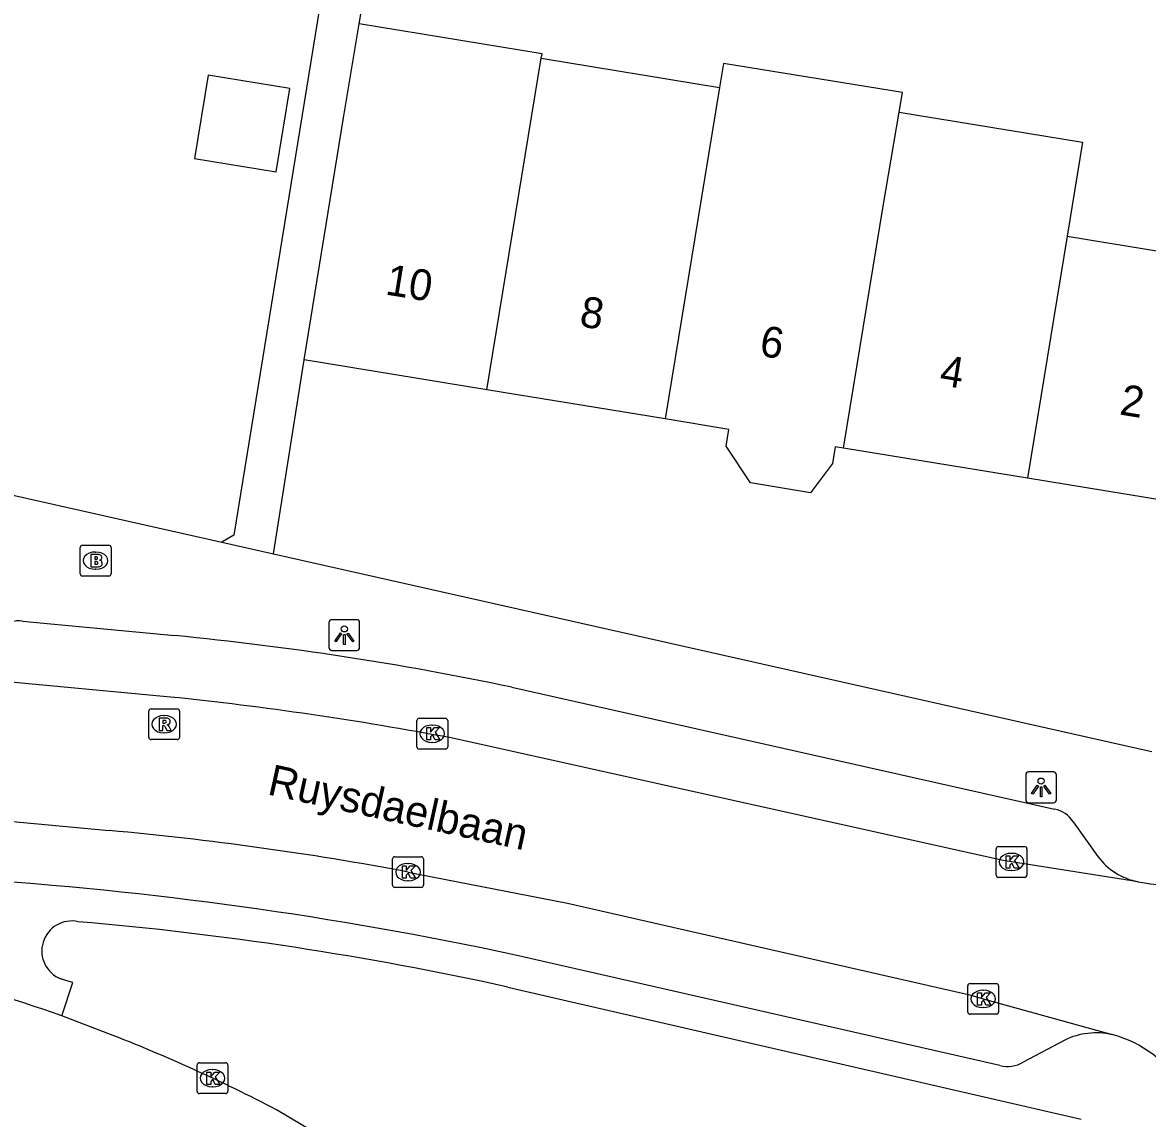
# Model space of a CAD drawing. Extents: x 163010 to 163853, y 382793 to 383982.
# Drawn here: x 163217.64 to 163254.14, y 383042.6 to 383078.16 of the extents above; entities that cross this region are included whole.
import ezdxf

# ---------------------------------------------------------------- set-up
doc = ezdxf.new("R2010")
doc.units = 0
for name, color, linetype in [('IMGEO_Brandkraan', 7, 'Continuous'), ('IMGEO_Kolk', 7, 'Continuous'), ('IMGEO_Lichtpunt', 7, 'Continuous'), ('IMGEO_Openbare_ruimte_label', 7, 'Continuous'), ('IMGEO_Pand', 7, 'Continuous'), ('IMGEO_Pand_nummerreeks', 7, 'Continuous'), ('IMGEO_Rijbaan_lokaal_open', 7, 'Continuous'), ('IMGEO_Rioolput', 7, 'Continuous'), ('IMGEO_Voetpad_open', 7, 'Continuous')]:
    doc.layers.add(name, color=color, linetype=linetype)

msp = doc.modelspace()

# ---------------------------------------------------------------- linework, layer by layer
at = {"layer": 'IMGEO_Brandkraan'}
for p, q in [((163219.508, 383060.272), (163219.508, 383061.124)), ((163219.583, 383061.198), (163220.435, 383061.198)), ((163220.509, 383061.124), (163220.509, 383060.272)), ((163219.996, 383060.978), (163220.021, 383060.978)), ((163220.019, 383060.418), (163219.994, 383060.418)), ((163220.435, 383060.198), (163219.583, 383060.198))]:
    msp.add_line(p, q, dxfattribs=at)
for points in [[(163219.508, 383060.272), (163219.508, 383061.124)], [(163219.583, 383061.198), (163220.435, 383061.198)], [(163220.509, 383061.124), (163220.509, 383060.272)], [(163219.856, 383060.898), (163219.856, 383060.498), (163220.069, 383060.498)], [(163220.087, 383060.898), (163219.856, 383060.898)], [(163220.035, 383060.817), (163219.981, 383060.817), (163219.981, 383060.741)], [(163219.981, 383060.741), (163220.034, 383060.741)], [(163220.043, 383060.665), (163219.981, 383060.665), (163219.981, 383060.584)], [(163219.981, 383060.584), (163220.043, 383060.584)], [(163220.435, 383060.198), (163219.583, 383060.198)]]:
    msp.add_lwpolyline(points, dxfattribs=at)
for centre, radius, start, end in [((163219.585, 383061.122), 0.0765, 91.552, 178.448), ((163219.585, 383061.122), 0.0765, 91.552, 178.448), ((163220.433, 383061.122), 0.0765, 1.552, 88.448), ((163220.433, 383061.122), 0.0765, 1.552, 88.448), ((163220.036, 383060.779), 0.0379, 267.8285, 90.9355), ((163220.044, 383060.624), 0.0404, 269.8759, 90.5077), ((163220.091, 383060.753), 0.145, 59.4692, 91.5367), ((163220.116, 383060.8), 0.0922, 285.5137, 58.1501), ((163220.121, 383060.608), 0.105, 301.3115, 78.989), ((163219.585, 383060.274), 0.0765, 181.552, 268.448), ((163219.585, 383060.274), 0.0765, 181.552, 268.448), ((163220.075, 383060.749), 0.251, 268.6676, 293.5347), ((163220.433, 383060.274), 0.0765, 271.552, 358.448), ((163220.433, 383060.274), 0.0765, 271.552, 358.448)]:
    msp.add_arc(centre, radius, start, end, dxfattribs=at)
for centre, major_axis, ratio, start_param, end_param in [((163219.995, 383060.698), (-0.387, 0.002), 0.722429, 4.712389, 7.853982), ((163220.02, 383060.698), (-0.39, 0.002), 0.717154, 1.570796, 4.712389)]:
    msp.add_ellipse(centre, major_axis=major_axis, ratio=ratio, start_param=start_param, end_param=end_param, dxfattribs=at)
at = {"layer": 'IMGEO_Kolk'}
for p, q in [((163230.506, 383055.582), (163231.358, 383055.582)), ((163230.431, 383054.656), (163230.431, 383055.508)), ((163230.919, 383055.362), (163230.944, 383055.362)), ((163231.432, 383055.508), (163231.432, 383054.656)), ((163230.942, 383054.802), (163230.917, 383054.802)), ((163231.358, 383054.582), (163230.506, 383054.582)), ((163249.227, 383050.496), (163249.227, 383051.348)), ((163249.302, 383051.422), (163250.154, 383051.422)), ((163249.715, 383051.202), (163249.74, 383051.202)), ((163250.228, 383051.348), (163250.228, 383050.496)), ((163229.646, 383050.167), (163229.646, 383051.019)), ((163229.721, 383051.093), (163230.573, 383051.093)), ((163230.134, 383050.873), (163230.159, 383050.873)), ((163230.647, 383051.019), (163230.647, 383050.167)), ((163250.154, 383050.422), (163249.302, 383050.422)), ((163249.738, 383050.642), (163249.713, 383050.642)), ((163230.573, 383050.093), (163229.721, 383050.093)), ((163230.157, 383050.313), (163230.132, 383050.313)), ((163248.307, 383046.053), (163248.307, 383046.905)), ((163248.382, 383046.979), (163249.234, 383046.979)), ((163249.308, 383046.905), (163249.308, 383046.053)), ((163248.795, 383046.759), (163248.82, 383046.759)), ((163248.818, 383046.199), (163248.793, 383046.199)), ((163249.234, 383045.979), (163248.382, 383045.979)), ((163223.3, 383043.481), (163223.3, 383044.333)), ((163223.375, 383044.407), (163224.227, 383044.407)), ((163224.301, 383044.333), (163224.301, 383043.481)), ((163223.788, 383044.187), (163223.813, 383044.187)), ((163223.811, 383043.627), (163223.786, 383043.627)), ((163224.227, 383043.407), (163223.375, 383043.407))]:
    msp.add_line(p, q, dxfattribs=at)
for points in [[(163230.506, 383055.582), (163231.358, 383055.582)], [(163230.431, 383054.656), (163230.431, 383055.508)], [(163230.752, 383055.282), (163230.875, 383055.282), (163230.875, 383055.131), (163231.005, 383055.282), (163231.169, 383055.282), (163231.023, 383055.131), (163231.176, 383054.882), (163231.024, 383054.882), (163230.939, 383055.046), (163230.875, 383054.979), (163230.875, 383054.882), (163230.752, 383054.882), (163230.752, 383055.282)], [(163231.432, 383055.508), (163231.432, 383054.656)], [(163231.358, 383054.582), (163230.506, 383054.582)], [(163249.227, 383050.496), (163249.227, 383051.348)], [(163249.302, 383051.422), (163250.154, 383051.422)], [(163250.228, 383051.348), (163250.228, 383050.496)], [(163229.646, 383050.167), (163229.646, 383051.019)], [(163229.721, 383051.093), (163230.573, 383051.093)], [(163229.967, 383050.793), (163230.09, 383050.793), (163230.09, 383050.642), (163230.22, 383050.793), (163230.384, 383050.793), (163230.238, 383050.642), (163230.391, 383050.393), (163230.239, 383050.393), (163230.154, 383050.557), (163230.09, 383050.49), (163230.09, 383050.393), (163229.967, 383050.393), (163229.967, 383050.793)], [(163230.647, 383051.019), (163230.647, 383050.167)], [(163249.548, 383051.122), (163249.671, 383051.122), (163249.671, 383050.971), (163249.801, 383051.122), (163249.965, 383051.122), (163249.819, 383050.971), (163249.972, 383050.722), (163249.82, 383050.722), (163249.735, 383050.886), (163249.671, 383050.819), (163249.671, 383050.722), (163249.548, 383050.722), (163249.548, 383051.122)], [(163250.154, 383050.422), (163249.302, 383050.422)], [(163230.573, 383050.093), (163229.721, 383050.093)], [(163248.307, 383046.053), (163248.307, 383046.905)], [(163248.382, 383046.979), (163249.234, 383046.979)], [(163249.308, 383046.905), (163249.308, 383046.053)], [(163248.628, 383046.679), (163248.751, 383046.679), (163248.751, 383046.528), (163248.881, 383046.679), (163249.045, 383046.679), (163248.899, 383046.528), (163249.052, 383046.279), (163248.9, 383046.279), (163248.815, 383046.443), (163248.751, 383046.376), (163248.751, 383046.279), (163248.628, 383046.279), (163248.628, 383046.679)], [(163249.234, 383045.979), (163248.382, 383045.979)], [(163223.3, 383043.481), (163223.3, 383044.333)], [(163223.375, 383044.407), (163224.227, 383044.407)], [(163224.301, 383044.333), (163224.301, 383043.481)], [(163223.621, 383044.107), (163223.744, 383044.107), (163223.744, 383043.956), (163223.874, 383044.107), (163224.038, 383044.107), (163223.892, 383043.956), (163224.045, 383043.707), (163223.893, 383043.707), (163223.808, 383043.871), (163223.744, 383043.804), (163223.744, 383043.707), (163223.621, 383043.707), (163223.621, 383044.107)], [(163224.227, 383043.407), (163223.375, 383043.407)]]:
    msp.add_lwpolyline(points, dxfattribs=at)
for centre, start, end in [((163230.508, 383055.506), 91.552, 178.448), ((163230.508, 383055.506), 91.552, 178.448), ((163231.356, 383055.506), 1.552, 88.448), ((163231.356, 383055.506), 1.552, 88.448), ((163230.508, 383054.658), 181.552, 268.448), ((163230.508, 383054.658), 181.552, 268.448), ((163231.356, 383054.658), 271.552, 358.448), ((163231.356, 383054.658), 271.552, 358.448), ((163249.304, 383051.346), 91.552, 178.448), ((163249.304, 383051.346), 91.552, 178.448), ((163250.152, 383051.346), 1.552, 88.448), ((163250.152, 383051.346), 1.552, 88.448), ((163229.723, 383051.017), 91.552, 178.448), ((163229.723, 383051.017), 91.552, 178.448), ((163230.571, 383051.017), 1.552, 88.448), ((163230.571, 383051.017), 1.552, 88.448), ((163249.304, 383050.498), 181.552, 268.448), ((163249.304, 383050.498), 181.552, 268.448), ((163250.152, 383050.498), 271.552, 358.448), ((163250.152, 383050.498), 271.552, 358.448), ((163229.723, 383050.169), 181.552, 268.448), ((163229.723, 383050.169), 181.552, 268.448), ((163230.571, 383050.169), 271.552, 358.448), ((163230.571, 383050.169), 271.552, 358.448), ((163248.384, 383046.903), 91.552, 178.448), ((163248.384, 383046.903), 91.552, 178.448), ((163249.232, 383046.903), 1.552, 88.448), ((163249.232, 383046.903), 1.552, 88.448), ((163248.384, 383046.055), 181.552, 268.448), ((163248.384, 383046.055), 181.552, 268.448), ((163249.232, 383046.055), 271.552, 358.448), ((163249.232, 383046.055), 271.552, 358.448), ((163223.377, 383044.331), 91.552, 178.448), ((163223.377, 383044.331), 91.552, 178.448), ((163224.225, 383044.331), 1.552, 88.448), ((163224.225, 383044.331), 1.552, 88.448), ((163223.377, 383043.483), 181.552, 268.448), ((163223.377, 383043.483), 181.552, 268.448), ((163224.225, 383043.483), 271.552, 358.448), ((163224.225, 383043.483), 271.552, 358.448)]:
    msp.add_arc(centre, 0.0765, start, end, dxfattribs=at)
for centre, major_axis, ratio, start_param, end_param in [((163230.918, 383055.082), (-0.387, 0.002), 0.722429, 4.712389, 7.853982), ((163230.943, 383055.082), (-0.39, 0.002), 0.717154, 1.570796, 4.712389), ((163249.714, 383050.922), (-0.387, 0.002), 0.722429, 4.712389, 7.853982), ((163249.739, 383050.922), (-0.39, 0.002), 0.717154, 1.570796, 4.712389), ((163230.133, 383050.593), (-0.387, 0.002), 0.722429, 4.712389, 7.853982), ((163230.158, 383050.593), (-0.39, 0.002), 0.717154, 1.570796, 4.712389), ((163248.794, 383046.479), (-0.387, 0.002), 0.722429, 4.712389, 7.853982), ((163248.819, 383046.479), (-0.39, 0.002), 0.717154, 1.570796, 4.712389), ((163223.787, 383043.907), (-0.387, 0.002), 0.722429, 4.712389, 7.853982), ((163223.812, 383043.907), (-0.39, 0.002), 0.717154, 1.570796, 4.712389)]:
    msp.add_ellipse(centre, major_axis=major_axis, ratio=ratio, start_param=start_param, end_param=end_param, dxfattribs=at)
at = {"layer": 'IMGEO_Lichtpunt'}
for p, q in [((163227.579, 383058.687), (163227.579, 383057.88)), ((163227.579, 383058.687), (163227.579, 383057.88)), ((163228.481, 383058.782), (163227.673, 383058.782)), ((163228.481, 383058.782), (163227.673, 383058.782)), ((163228.575, 383057.88), (163228.575, 383058.687)), ((163228.575, 383057.88), (163228.575, 383058.687)), ((163227.673, 383057.786), (163228.481, 383057.786)), ((163227.673, 383057.786), (163228.481, 383057.786)), ((163250.188, 383053.746), (163250.188, 383052.939)), ((163250.188, 383053.746), (163250.188, 383052.939)), ((163251.09, 383053.841), (163250.282, 383053.841)), ((163251.09, 383053.841), (163250.282, 383053.841)), ((163251.184, 383052.939), (163251.184, 383053.746)), ((163251.184, 383052.939), (163251.184, 383053.746)), ((163250.282, 383052.845), (163251.09, 383052.845)), ((163250.282, 383052.845), (163251.09, 383052.845))]:
    msp.add_line(p, q, dxfattribs=at)
for points in [[(163227.953, 383058.351), (163227.992, 383058.323), (163227.804, 383058.061), (163227.766, 383058.088), (163227.953, 383058.351)], [(163228.055, 383058.303), (163228.102, 383058.303), (163228.102, 383057.981), (163228.055, 383057.981), (163228.055, 383058.303)], [(163228.165, 383058.323), (163228.203, 383058.35), (163228.39, 383058.088), (163228.351, 383058.06), (163228.165, 383058.323)], [(163250.562, 383053.41), (163250.601, 383053.382), (163250.413, 383053.12), (163250.375, 383053.147), (163250.562, 383053.41)], [(163250.664, 383053.362), (163250.711, 383053.362), (163250.711, 383053.04), (163250.664, 383053.04), (163250.664, 383053.362)], [(163250.774, 383053.382), (163250.812, 383053.409), (163250.999, 383053.147), (163250.96, 383053.119), (163250.774, 383053.382)]]:
    msp.add_lwpolyline(points, dxfattribs=at)
for centre in [(163228.078, 383058.485), (163250.687, 383053.544)]:
    msp.add_circle(centre, 0.0994, dxfattribs=at)
for centre, start, end in [((163227.673, 383058.687), 90, 180), ((163227.673, 383058.687), 90, 180), ((163228.481, 383058.687), 0, 90), ((163228.481, 383058.687), 0, 90), ((163227.673, 383057.88), 180, 270), ((163227.673, 383057.88), 180, 270), ((163228.481, 383057.88), 270, 0), ((163228.481, 383057.88), 270, 360), ((163250.282, 383053.746), 90, 180), ((163250.282, 383053.746), 90, 180), ((163251.09, 383053.746), 0, 90), ((163251.09, 383053.746), 0, 90), ((163250.282, 383052.939), 180, 270), ((163250.282, 383052.939), 180, 270), ((163251.09, 383052.939), 270, 0), ((163251.09, 383052.939), 270, 360)]:
    msp.add_arc(centre, 0.0946, start, end, dxfattribs=at)
at = {"layer": 'IMGEO_Pand'}
for points in [[(163226.772, 383067.211), (163228.057, 383075.066), (163228.556, 383078.117)], [(163234.469, 383076.996), (163234.494, 383077.146), (163228.556, 383078.117)], [(163232.704, 383066.241), (163234.469, 383076.996)], [(163234.469, 383076.996), (163240.254, 383076.051)], [(163246.082, 383075.252), (163246.189, 383075.883), (163240.382, 383076.832), (163240.254, 383076.051)], [(163223.216, 383073.743), (163225.865, 383073.31), (163226.307, 383076.012), (163223.658, 383076.445), (163223.216, 383073.743)], [(163240.254, 383076.051), (163239.778, 383073.15), (163238.489, 383065.295)], [(163244.274, 383064.35), (163245.563, 383072.204), (163246.082, 383075.252)], [(163246.082, 383075.252), (163252.03, 383074.28), (163251.531, 383071.228)], [(163251.531, 383071.228), (163250.247, 383063.373)], [(163251.531, 383071.228), (163257.275, 383070.289)], [(163232.704, 383066.241), (163226.772, 383067.211)], [(163238.489, 383065.295), (163232.704, 383066.241)], [(163244.274, 383064.35), (163244.01, 383064.393), (163243.921, 383063.85), (163243.209, 383062.903), (163241.255, 383063.222), (163240.467, 383064.415), (163240.556, 383064.957), (163238.489, 383065.295)], [(163250.247, 383063.373), (163244.274, 383064.35)], [(163255.991, 383062.434), (163250.247, 383063.373)]]:
    msp.add_lwpolyline(points, dxfattribs=at)
at = {"layer": 'IMGEO_Rijbaan_lokaal_open'}
for points in [[(163222.435, 383056.273), (163214.493, 383057.014), (163214.427, 383057.113)], [(163253.832, 383050.282), (163249.727, 383050.921), (163249.397, 383050.985), (163231.543, 383054.945)], [(163212.774, 383052.68), (163213.372, 383052.604), (163220.449, 383051.941)], [(163230.147, 383050.595), (163235.315, 383049.584), (163248.375, 383046.61), (163248.808, 383046.48), (163252.989, 383045.319)], [(163220.405, 383045.359), (163218.915, 383045.925)], [(163228.333, 383041.416), (163225.88, 383042.882)]]:
    msp.add_lwpolyline(points, dxfattribs=at)
for centre, radius, start, end in [((163210.919, 382945.392), 111.478, 79.33837, 84.07042), ((163254.731, 383054.183), 4.004, 257.0271, 351.2738), ((163211.356, 382950.817), 101.532, 79.33467, 84.86195), ((163204.774, 383006.475), 41.908, 70.2802, 77.4411), ((163200.381, 382993.811), 55.301, 62.5425, 68.7716), ((163252.005, 383041.59), 3.857, 348.8958, 75.2254)]:
    msp.add_arc(centre, radius, start, end, dxfattribs=at)
at = {"layer": 'IMGEO_Rioolput'}
for p, q in [((163221.807, 383055.89), (163222.659, 383055.89)), ((163221.732, 383054.964), (163221.732, 383055.816)), ((163222.22, 383055.67), (163222.245, 383055.67)), ((163222.733, 383055.816), (163222.733, 383054.964)), ((163222.659, 383054.89), (163221.807, 383054.89)), ((163222.243, 383055.11), (163222.218, 383055.11))]:
    msp.add_line(p, q, dxfattribs=at)
for points in [[(163221.807, 383055.89), (163222.659, 383055.89)], [(163221.732, 383054.964), (163221.732, 383055.816)], [(163222.321, 383055.588), (163222.069, 383055.59), (163222.069, 383055.19)], [(163222.733, 383055.816), (163222.733, 383054.964)], [(163222.069, 383055.19), (163222.193, 383055.19), (163222.193, 383055.352), (163222.204, 383055.352)], [(163222.247, 383055.509), (163222.193, 383055.509), (163222.193, 383055.428)], [(163222.193, 383055.428), (163222.245, 383055.428)], [(163222.251, 383055.323), (163222.322, 383055.19), (163222.462, 383055.19), (163222.397, 383055.316)], [(163222.659, 383054.89), (163221.807, 383054.89)]]:
    msp.add_lwpolyline(points, dxfattribs=at)
for centre, radius, start, end in [((163221.809, 383055.814), 0.0765, 91.552, 178.448), ((163221.809, 383055.814), 0.0765, 91.552, 178.448), ((163222.657, 383055.814), 0.0765, 1.552, 88.448), ((163222.657, 383055.814), 0.0765, 1.552, 88.448), ((163222.32, 383055.478), 0.109, 350.3612, 89.416), ((163222.203, 383055.299), 0.0533, 26.0293, 88.6989), ((163222.229, 383055.617), 0.19, 274.7715, 282.9687), ((163222.253, 383055.413), 0.0964, 77.0061, 93.1865), ((163222.267, 383055.47), 0.0378, 276.6634, 79.6772), ((163222.318, 383055.478), 0.112, 277.5842, 350.9817), ((163222.302, 383055.263), 0.108, 29.5134, 73.7905), ((163221.809, 383054.966), 0.0765, 181.552, 268.448), ((163221.809, 383054.966), 0.0765, 181.552, 268.448), ((163222.657, 383054.966), 0.0765, 271.552, 358.448), ((163222.657, 383054.966), 0.0765, 271.552, 358.448)]:
    msp.add_arc(centre, radius, start, end, dxfattribs=at)
for centre, major_axis, ratio, start_param, end_param in [((163222.219, 383055.39), (-0.387, 0.002), 0.722429, 4.712389, 7.853982), ((163222.244, 383055.39), (-0.39, 0.002), 0.717154, 1.570796, 4.712389)]:
    msp.add_ellipse(centre, major_axis=major_axis, ratio=ratio, start_param=start_param, end_param=end_param, dxfattribs=at)
at = {"layer": 'IMGEO_Voetpad_open'}
for points in [[(163231.133, 383102.385), (163224.491, 383061.52), (163224.107, 383061.294)], [(163228.556, 383078.117), (163230.258, 383088.167), (163232.262, 383087.924)], [(163196.948, 383067.404), (163224.107, 383061.294)], [(163225.781, 383060.917), (163226.772, 383067.211)], [(163224.107, 383061.294), (163225.781, 383060.917)], [(163225.781, 383060.917), (163254.223, 383054.518), (163254.281, 383054.505)], [(163217.637, 383058.738), (163222.584, 383058.266)], [(163233.514, 383056.59), (163251.122, 383052.633)], [(163251.726, 383052.222), (163252.529, 383051.101)], [(163249.344, 383044.322), (163233.631, 383047.9)], [(163218.915, 383045.925), (163219.268, 383047.006), (163219.077, 383047.066), (163218.886, 383047.126)], [(163233.379, 383046.864), (163251.982, 383042.577)], [(163251.454, 383045.143), (163250.106, 383044.429)]]:
    msp.add_lwpolyline(points, dxfattribs=at)
for centre, radius, start, end in [((163217.524, 383057.764), 0.98, 83.3618, 129.2904), ((163212.795, 382957.949), 100.794, 78.13775, 84.42665), ((163250.974, 383051.766), 0.879, 31.2193, 80.313), ((163254.222, 383052.349), 2.104, 216.3907, 259.3065), ((163208.147, 382929.517), 121.094, 77.85148, 86.38563), ((163219.237, 383048.034), 0.973, 77.6378, 248.8732), ((163210.307, 382942.069), 107.305, 77.58346, 85.1146), ((163252.476, 383043.012), 2.364, 77.4636, 115.6181), ((163249.599, 383045.273), 0.985, 254.993, 300.9935)]:
    msp.add_arc(centre, radius, start, end, dxfattribs=at)

# ---------------------------------------------------------------- texts
at = {"layer": 'IMGEO_Openbare_ruimte_label'}
msp.add_text('Ruysdaelbaan', height=1, rotation=347.7011, dxfattribs=at).set_placement((163225.55, 383053.12))
at = {"layer": 'IMGEO_Pand_nummerreeks'}
for s, rotation, p in [('10', 350.7124, (163229.378, 383069.338)), ('8', 350.7124, (163235.676, 383068.308)), ('6', 350.7124, (163241.515, 383067.354)), ('4', 350.7149, (163247.36, 383066.399)), ('2', 350.7149, (163253.202, 383065.444))]:
    msp.add_text(s, height=1, rotation=rotation, dxfattribs=at).set_placement(p)

doc.saveas('drawing.dxf')
